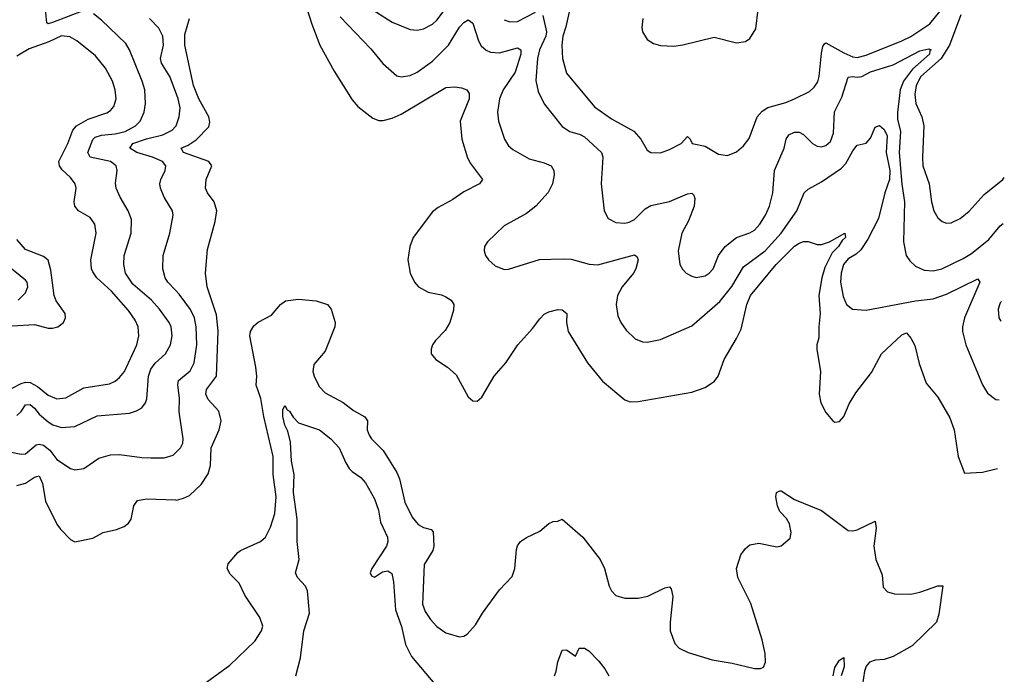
# Model space of a CAD drawing. Header units: inches. Extents: x 1173000 to 1307049, y 522583 to 678455.
# Tile 616 of 617: x 1249303 to 1253708, y 661476 to 664404. Entities that reach past the tile are written whole.
import ezdxf

# ---------------------------------------------------------------- set-up
doc = ezdxf.new("R2010")
doc.units = ezdxf.units.IN
doc.header["$MEASUREMENT"] = 0
doc.layers.add('B2646', color=7, linetype='Continuous')
doc.layers.add('B2656', color=7, linetype='Continuous')

msp = doc.modelspace()

# ---------------------------------------------------------------- linework, layer by layer
at = {"layer": 'B2646', "color": 5}
for points, elevation in [([(1249290, 662634.3), (1249310, 662652.5), (1249330, 662680.9), (1249350, 662683.7), (1249370, 662666.5), (1249390, 662639.3), (1249430, 662605), (1249451.9, 662591.9), (1249490, 662580.1), (1249550, 662585.3), (1249650, 662632.9), (1249795, 662645), (1249825.7, 662654.3), (1249850, 662668.7), (1249866, 662690), (1249872.1, 662707.9), (1249879.9, 662810), (1249890, 662841.1), (1249910, 662868.4), (1249956.2, 662910), (1249978, 662950), (1249985, 662990), (1249980.2, 663030), (1249971.9, 663050), (1249929.1, 663110), (1249892.2, 663150), (1249810, 663221), (1249777, 663270), (1249768.9, 663310), (1249771.4, 663350), (1249801.5, 663450), (1249803.2, 663510), (1249788.2, 663550), (1249752.5, 663610), (1249735.3, 663650), (1249732.5, 663672.5), (1249739.4, 663730), (1249734.8, 663750), (1249710, 663770.4), (1249618.3, 663790), (1249608.8, 663810), (1249631.1, 663868.9), (1249641.4, 663878.6), (1249670, 663888.3), (1249730, 663894.3), (1249775.3, 663904.7), (1249821.5, 663930), (1249841.6, 663950), (1249860.3, 663990), (1249866.1, 664030), (1249862.5, 664090), (1249851.8, 664130), (1249793.9, 664270), (1249777.7, 664297.7), (1249670, 664402.5), (1249633.3, 664430)], 1160), ([(1249590, 664445.6), (1249450, 664391.5), (1249430, 664386), (1249424.2, 664390), (1249418.4, 664450)], 1160), ([(1250000, 664083.5), (1249974.4, 664150), (1249937.2, 664210), (1249933.4, 664230), (1249946.5, 664290), (1249943.2, 664330), (1249926.1, 664366.1), (1249884.4, 664410)], 1140), ([(1249270, 662756.4), (1249310, 662777.6), (1249330, 662783.3), (1249350, 662781), (1249383.4, 662763.4), (1249430, 662724.8), (1249470, 662708.3), (1249510, 662712.9), (1249590, 662758.1), (1249704.7, 662775.3), (1249730, 662786.8), (1249750, 662804.2), (1249771.7, 662830), (1249826.6, 662950), (1249835.6, 662990), (1249832.7, 663030), (1249820.3, 663060.3), (1249790, 663103.2), (1249713.5, 663190), (1249648.4, 663250), (1249630, 663276.4), (1249624.2, 663290), (1249621.2, 663330), (1249645.7, 663450), (1249639.8, 663490), (1249619, 663519), (1249566.6, 663550), (1249549.9, 663569.9), (1249547.1, 663590), (1249555.8, 663650), (1249550.9, 663670), (1249530, 663699.1), (1249492.9, 663732.9), (1249481.6, 663750), (1249478.6, 663770), (1249518.3, 663850), (1249541.3, 663910), (1249557, 663930), (1249610, 663959.5), (1249692.9, 663987.1), (1249710, 663997.8), (1249724.3, 664015.7), (1249734.4, 664050), (1249730.5, 664090), (1249718, 664130), (1249687.8, 664187.8), (1249642.9, 664242.9), (1249559.2, 664310), (1249528.2, 664328.2), (1249490, 664331.9), (1249434.3, 664305.7), (1249345.9, 664274.1), (1249290, 664240.9)], 1180), ([(1250000, 663195), (1249966.3, 663230), (1249953.5, 663250), (1249944.1, 663290), (1249945.3, 663350), (1249975, 663450), (1249989.8, 663530), (1249986.4, 663550), (1249949.9, 663609.9), (1249933.5, 663650), (1249930.8, 663670), (1249934.2, 663690), (1249954.8, 663730), (1249956.8, 663750), (1249942, 663770), (1249897.7, 663790), (1249826.8, 663810), (1249795.8, 663830), (1249809.8, 663850), (1249870, 663871.6), (1249943.9, 663890), (1249985, 663910), (1250000, 663927)], 1140), ([(1249270, 663035.1), (1249370, 663040.7), (1249430, 663023.9), (1249450, 663024.2), (1249473.6, 663030), (1249499.8, 663050), (1249508.7, 663070), (1249506, 663090), (1249467, 663147), (1249457.9, 663170), (1249443.3, 663283.2), (1249430, 663328.2), (1249410, 663344.8), (1249330, 663376.8), (1249290, 663421.2)], 1220), ([(1249295.8, 663150), (1249330, 663183.1), (1249339.4, 663210), (1249336.5, 663230), (1249330, 663239.2), (1249250, 663303.1)], 1240), ([(1249267.3, 662470), (1249310, 662461.3), (1249330, 662462.8), (1249377.7, 662502.3), (1249390, 662506.1), (1249410, 662500.6), (1249438.4, 662478.4), (1249470, 662437.5), (1249530, 662397.3), (1249550, 662390.3), (1249590, 662397.4), (1249657.3, 662442.7), (1249710, 662458.6), (1249750, 662459.7), (1249850, 662445.5), (1249890, 662444.3), (1249950, 662444.5), (1249990, 662456.5), (1250000, 662466.9)], 1140), ([(1249290, 662320.3), (1249330, 662330.9), (1249370, 662358.4), (1249390, 662364.5), (1249405.4, 662330), (1249418.3, 662250), (1249470, 662148), (1249485.4, 662125.4), (1249530, 662079.3), (1249550, 662068.8), (1249630, 662085.7), (1249677.2, 662110), (1249736.2, 662123.8), (1249770, 662137.6), (1249790, 662152.7), (1249802, 662170), (1249813.3, 662230), (1249830, 662254.3), (1249870, 662261.5), (1250000, 662256.1)], 1120)]:
    msp.add_lwpolyline(points, dxfattribs=dict(at, elevation=elevation))
at = {"layer": 'B2656', "color": 5}
for points, elevation in [([(1250565.4, 664525.4), (1250610, 664384.9), (1250646.2, 664290), (1250710, 664174.4), (1250790, 664045.5), (1250815.2, 664015.3), (1250883.5, 663963.5), (1250910, 663954), (1250930, 663954.1), (1250970, 663963.5), (1251010, 663981.9), (1251210, 664100.9), (1251250, 664104.6), (1251279.4, 664099.4), (1251304, 664090), (1251314.5, 664074.5), (1251313.7, 664050), (1251273.2, 663950), (1251280.6, 663870), (1251306.1, 663786.1), (1251320.5, 663760.5), (1251374, 663690), (1251360.7, 663670), (1251290, 663634), (1251240.4, 663599.6), (1251175.1, 663564.9), (1251150, 663545.4), (1251063.9, 663430), (1251048.4, 663390), (1251039.7, 663330), (1251050.2, 663270), (1251070, 663230.4), (1251087.6, 663210), (1251130, 663185.2), (1251190, 663173.4), (1251210, 663165.3), (1251234, 663150), (1251244.9, 663130), (1251244.4, 663104.4), (1251227.5, 663050), (1251206.1, 663013.9), (1251162.8, 662970), (1251150.2, 662950), (1251144.2, 662930), (1251144.7, 662910), (1251164.2, 662884.1), (1251216.9, 662850), (1251255.7, 662815.7), (1251310, 662718), (1251330, 662699.1), (1251350, 662698), (1251370, 662716.4), (1251426.3, 662810), (1251477.7, 662870), (1251532.3, 662950), (1251597.7, 663022.3), (1251630, 663066.4), (1251650, 663086.7), (1251670, 663098), (1251710, 663108.4), (1251730, 663106), (1251750.2, 663090.2), (1251748.7, 663050), (1251756.5, 663010), (1251842.7, 662870), (1251910, 662787), (1252010, 662704), (1252034.6, 662694.6), (1252070, 662696), (1252310, 662738.4), (1252370, 662758.9), (1252411.9, 662788.1), (1252427.5, 662810), (1252455, 662885), (1252510, 662978), (1252530, 663020.3), (1252556.3, 663130), (1252573.2, 663170), (1252687, 663310), (1252770, 663391.5), (1252790, 663404.7), (1252810, 663412.4), (1252830, 663411.6), (1252870, 663398.7), (1252890, 663398.7), (1252925.2, 663410), (1252994, 663450), (1252997.6, 663430), (1252982.7, 663417.3), (1252965.8, 663390), (1252938.4, 663361.6), (1252904.5, 663295.5), (1252891.2, 663250), (1252878.9, 663170), (1252884.7, 663090), (1252877.8, 663030), (1252878.2, 662981.8), (1252869.2, 662950), (1252869.2, 662930), (1252885.4, 662830), (1252879.6, 662730), (1252886.5, 662690), (1252910, 662647.7), (1252940.7, 662610), (1252950, 662604.4), (1252970, 662606.4), (1252989.6, 662630), (1253013.6, 662686.4), (1253044.1, 662735.9), (1253113.7, 662826.3), (1253158.1, 662910), (1253250, 662994.9), (1253270, 663003), (1253290, 662979.1), (1253307.5, 662947.5), (1253326.5, 662866.5), (1253358.4, 662778.4), (1253410, 662715.8), (1253464, 662624), (1253483.5, 662570), (1253501.1, 662450), (1253530, 662376), (1253610, 662380.4), (1253677.7, 662396.6)], 1120), ([(1250830, 664482.6), (1250970, 664393.9), (1251050, 664359.8), (1251082.3, 664357.7), (1251110, 664363), (1251150, 664384), (1251170, 664402.5), (1251216.3, 664463.7)], 1160), ([(1251470, 664404.3), (1251495.2, 664395.2), (1251530, 664396.6), (1251610, 664438.6)], 1160), ([(1251761.1, 664438.9), (1251747, 664373), (1251732.3, 664330), (1251728.1, 664290), (1251732.2, 664230), (1251750, 664164.9), (1251874.2, 664014.2), (1251950, 663961), (1252050, 663906.2), (1252082, 663870), (1252110, 663820.7), (1252126, 663810), (1252170, 663808.5), (1252210, 663823), (1252262, 663850), (1252290, 663882), (1252302, 663870), (1252312, 663850), (1252370, 663838.2), (1252430, 663802.3), (1252470, 663797), (1252510, 663812.8), (1252540.5, 663839.5), (1252566.9, 663873.1), (1252602.9, 663970), (1252624.3, 663995.7), (1252650, 664010.9), (1252730, 664033.6), (1252769.9, 664050.1), (1252836.8, 664083.2), (1252858, 664102), (1252873.1, 664126.9), (1252880.2, 664150), (1252890, 664254), (1252896, 664284), (1252903.4, 664296.6), (1252910, 664300.7), (1252990, 664255.3), (1253030, 664238.3), (1253050, 664235.9), (1253090, 664245.9), (1253250, 664309.3), (1253290, 664329.7), (1253374.8, 664385.2), (1253419.3, 664440.7)], 1180), ([(1252091.1, 664410), (1252085.8, 664370), (1252089.1, 664350), (1252110, 664316.4), (1252138, 664298), (1252170, 664289.1), (1252230, 664286.4), (1252270, 664291.2), (1252410, 664326), (1252510, 664300.7), (1252550, 664307.1), (1252570, 664319.6), (1252596.1, 664363.9), (1252607, 664450)], 1220), ([(1250000, 662256.1), (1250004.1, 662255.9), (1250036.5, 662263.5), (1250063.2, 662276.8), (1250115.3, 662324.7), (1250146.6, 662373.4), (1250156.3, 662410), (1250160.4, 662490), (1250195, 662570), (1250204.1, 662610), (1250193.7, 662653.7), (1250145.9, 662705.9), (1250136.6, 662730), (1250138.7, 662750), (1250183, 662810), (1250190.7, 663010.7), (1250183.8, 663083.8), (1250142.4, 663210), (1250134.4, 663270), (1250143, 663377), (1250178.4, 663501.6), (1250185.8, 663550), (1250173.1, 663590), (1250143.1, 663630), (1250134.3, 663650), (1250138, 663690), (1250163.1, 663750), (1250149.6, 663770), (1250036.4, 663810), (1250026.3, 663830), (1250056.8, 663843.2), (1250092.8, 663867.2), (1250150, 663925.5), (1250153.7, 663946.3), (1250149.9, 663970), (1250104.9, 664050), (1250080.8, 664110), (1250042.1, 664290), (1250042.5, 664337.5), (1250063.4, 664410)], 1120), ([(1250736.7, 664416.8), (1250874.1, 664274.1), (1250928.2, 664208.2), (1250990, 664153.6), (1251010, 664148.5), (1251050, 664155.2), (1251082, 664170), (1251150, 664219), (1251221.6, 664290), (1251270, 664370.2), (1251290, 664391.9), (1251310, 664403.2), (1251330, 664388.5), (1251355.2, 664310), (1251368, 664288), (1251390, 664268.6), (1251410, 664258.6), (1251450, 664255.3), (1251530, 664278.8), (1251545.3, 664270), (1251544.6, 664250), (1251519.1, 664170), (1251465.4, 664090), (1251449.4, 664050), (1251440.2, 663990), (1251445.8, 663950), (1251471.6, 663870), (1251490, 663840.3), (1251510, 663823.6), (1251582.1, 663782.1), (1251650, 663763.5), (1251680.4, 663750), (1251693.4, 663730), (1251694.3, 663710), (1251686.7, 663670), (1251668, 663632), (1251612.4, 663570), (1251570, 663537.2), (1251470, 663482.4), (1251395.8, 663410), (1251383.1, 663390), (1251381.3, 663370), (1251386.4, 663350), (1251400.5, 663330), (1251430, 663303.1), (1251470, 663286.7), (1251490, 663288.5), (1251628.7, 663331.3), (1251734.1, 663334.1), (1251770, 663332.9), (1251850.2, 663310.2), (1251890, 663308.5), (1252053, 663353), (1252064.4, 663344.4), (1252070.2, 663330), (1252059.7, 663290), (1252048.4, 663270), (1251998.2, 663210), (1251977.7, 663170), (1251971.8, 663130), (1251979.2, 663079.2), (1251992.3, 663050), (1252016, 663016), (1252057.2, 662977.2), (1252090, 662964), (1252110, 662961.3), (1252170, 662973.8), (1252310, 663034.9), (1252435.8, 663144.2), (1252488.7, 663211.3), (1252540.7, 663299.3), (1252637.6, 663370), (1252710, 663449.4), (1252780.2, 663550), (1252812.4, 663630), (1252830, 663645.5), (1252890, 663678.5), (1252979.9, 663740.1), (1252998.8, 663761.2), (1253030, 663817.4), (1253050, 663843.1), (1253090, 663852.4), (1253110, 663874), (1253130, 663923.8), (1253150, 663930.3), (1253170, 663912.9), (1253184.1, 663884.1), (1253179.7, 663810), (1253196.5, 663730), (1253195, 663690), (1253172.7, 663630), (1253145, 663515), (1253097.6, 663422.4), (1253065.8, 663374.2), (1253044.7, 663355.3), (1253010, 663334.5), (1252988.4, 663310), (1252978.4, 663270), (1252975.4, 663230), (1252986.7, 663166.7), (1253002.3, 663130), (1253029.1, 663109.1), (1253090, 663105.7), (1253310, 663146.8), (1253390, 663155.3), (1253450, 663176.4), (1253590, 663245.5), (1253597.7, 663230), (1253530.1, 663070), (1253521.1, 663030), (1253521.2, 663010), (1253535.5, 662950), (1253611, 662771), (1253633.2, 662733.2), (1253670, 662706), (1253684.7, 662704.4)], 1140), ([(1251642.8, 664422.8), (1251659.3, 664350), (1251656.6, 664330), (1251629.3, 664270), (1251619.9, 664230), (1251612.8, 664132.8), (1251623, 664083), (1251650, 664028.5), (1251730, 663926), (1251763.8, 663903.8), (1251810, 663890.9), (1251830, 663880.6), (1251905.8, 663810), (1251911.8, 663790), (1251905.2, 663670), (1251918, 663550), (1251935.6, 663515.6), (1251970, 663496.9), (1252010, 663494.7), (1252030, 663499.3), (1252054, 663510), (1252101.1, 663558.9), (1252126.7, 663573.3), (1252210, 663590.9), (1252290, 663626), (1252310, 663628.4), (1252318.8, 663618.8), (1252324, 663604), (1252320.2, 663570), (1252295.8, 663504.2), (1252264.7, 663450), (1252249.2, 663370), (1252257, 663310), (1252267.9, 663287.9), (1252284.9, 663270), (1252310, 663256.5), (1252330, 663251.7), (1252370, 663259), (1252387.6, 663270), (1252406, 663290), (1252429.8, 663350), (1252458.5, 663390), (1252510, 663430.1), (1252570, 663451), (1252590, 663463.5), (1252614.3, 663490), (1252639.1, 663530), (1252657, 663570), (1252672.7, 663630), (1252679.8, 663730), (1252722.4, 663830), (1252731.3, 663870), (1252744.2, 663890), (1252770, 663901.1), (1252790, 663901.1), (1252810, 663890.3), (1252850, 663850.3), (1252870, 663838.5), (1252890, 663835.8), (1252910, 663841.3), (1252930, 663858.9), (1252943.6, 663896.4), (1252947.6, 663992.4), (1252981.6, 664058.4), (1253010, 664147), (1253029.2, 664150.8), (1253050, 664146.7), (1253070, 664149.5), (1253110, 664171), (1253210, 664202.5), (1253330, 664265.4), (1253370, 664274.5), (1253380.4, 664270), (1253374.6, 664265.4), (1253372.5, 664250), (1253297.1, 664182.9), (1253256.8, 664130), (1253242.4, 664090), (1253229.7, 663989.7), (1253230, 663959.1), (1253243.7, 663903.7), (1253237.7, 663810), (1253248.9, 663668.9), (1253261.2, 663590), (1253256.3, 663410), (1253269.3, 663350), (1253285.1, 663325.1), (1253310, 663302), (1253350, 663283.7), (1253390, 663281.5), (1253428.2, 663290), (1253524.3, 663335.7), (1253561.8, 663358.2), (1253638.9, 663421.1), (1253690, 663482.8), (1253702.9, 663492.4)], 1160), ([(1253513.3, 664426.7), (1253462.9, 664290), (1253425.6, 664230), (1253334.3, 664150), (1253313.9, 664110), (1253307.1, 664070), (1253312.2, 664030), (1253338.9, 663970), (1253347.4, 663930), (1253341.2, 663790), (1253344, 663750), (1253372.4, 663670), (1253382.3, 663590), (1253392, 663550), (1253410, 663518), (1253430, 663500.9), (1253450, 663494), (1253470, 663495.3), (1253510, 663514.9), (1253550, 663547.8), (1253617.4, 663622.6), (1253702, 663690), (1253707.9, 663698.2)], 1180), ([(1250000, 663927), (1250002.6, 663930), (1250017.3, 663970), (1250021.9, 664010), (1250012.9, 664050), (1250000, 664083.5)], 1140), ([(1250000, 662466.9), (1250022.3, 662490), (1250032.8, 662510), (1250035.3, 662530), (1250017.4, 662650), (1250018.4, 662710), (1250010, 662770.8), (1250014, 662790), (1250065.7, 662834.3), (1250083.2, 662870), (1250095.4, 662950), (1250092.9, 663030), (1250084.8, 663070), (1250067.7, 663107.7), (1250017.1, 663177.1), (1250000, 663195)], 1140), ([(1250139.2, 661440.8), (1250243.4, 661516.6), (1250355.4, 661624.6), (1250385, 661670), (1250391.5, 661691.5), (1250377.8, 661730), (1250309.8, 661830), (1250284.5, 661884.5), (1250244.2, 661924.2), (1250231.3, 661950), (1250235.8, 661970), (1250279.4, 662020.6), (1250291.3, 662030), (1250380.4, 662070), (1250402.4, 662090), (1250425.3, 662134.7), (1250444.3, 662195.7), (1250451.1, 662270), (1250437.7, 662370), (1250437.9, 662450), (1250395.6, 662630), (1250382.6, 662710), (1250360.5, 662770), (1250364, 662810), (1250359.9, 662850), (1250332.2, 662990), (1250335.2, 663010), (1250350, 663035.6), (1250370, 663051.7), (1250430, 663082.7), (1250469.5, 663130.5), (1250492.8, 663147.2), (1250550, 663153.5), (1250630, 663147.1), (1250680.2, 663130), (1250696.8, 663110), (1250714, 663050), (1250712.4, 663030), (1250670, 662921.1), (1250618.7, 662861.3), (1250614.9, 662830), (1250621.3, 662810), (1250643.4, 662763.4), (1250670, 662734.7), (1250750, 662691.6), (1250796.8, 662656.8), (1250847.8, 662627.8), (1250858.6, 662610), (1250858.4, 662570), (1250866.6, 662546.6), (1250877.6, 662530), (1250930, 662477.5), (1250990, 662379.6), (1251001.7, 662350), (1251026.5, 662246.5), (1251058.7, 662178.7), (1251085.8, 662145.8), (1251110, 662132.7), (1251143.8, 662123.8), (1251153.3, 662113.3), (1251155.8, 662050), (1251151.4, 662030), (1251112.7, 661967.3), (1251105.7, 661790), (1251117.4, 661757.4), (1251141.5, 661721.5), (1251170, 661690.3), (1251210, 661662), (1251270, 661643.7), (1251290, 661646.4), (1251304.8, 661655.2), (1251341.7, 661698.3), (1251373.6, 661750), (1251450, 661854), (1251506, 661914), (1251518.9, 661950), (1251525.5, 662034.5), (1251529.8, 662050.2), (1251543.6, 662070), (1251570, 662088.4), (1251630, 662116.4), (1251670, 662150.6), (1251690, 662160.5), (1251710, 662162), (1251730, 662170.6), (1251822.7, 662090), (1251900.7, 661990), (1251919.2, 661950), (1251940.9, 661870), (1251950.4, 661850), (1251970, 661828.9), (1252010, 661816.9), (1252070, 661816.5), (1252113.7, 661826.3), (1252190, 661863.8), (1252210, 661866.8), (1252218, 661858), (1252224.9, 661824.9), (1252212.9, 661710), (1252213.7, 661670), (1252233.8, 661613.8), (1252253.4, 661593.4), (1252294.3, 661574.3), (1252400.4, 661540.4), (1252490, 661525.5), (1252590, 661502), (1252617.7, 661502.3), (1252631.3, 661508.7), (1252639.6, 661530), (1252637.7, 661570), (1252625.3, 661630), (1252573.5, 661793.5), (1252515.6, 661910), (1252509.6, 661950), (1252529.7, 662010.3), (1252550, 662038.8), (1252570, 662054.8), (1252610, 662062.8), (1252690, 662046.8), (1252710, 662050.8), (1252750, 662084.9), (1252753.8, 662110), (1252746.4, 662150), (1252732.8, 662172.8), (1252704, 662204), (1252693.6, 662230), (1252686, 662270), (1252688.2, 662290), (1252703.6, 662296.4), (1252710, 662296.4), (1252770, 662258.5), (1252890, 662208.7), (1253010, 662118.9), (1253030, 662117.3), (1253050, 662123.2), (1253130, 662162), (1253135.3, 662130), (1253124.9, 662050), (1253132.8, 661990), (1253161.3, 661921.3), (1253165.8, 661865.8), (1253184.8, 661844.8), (1253216, 661836), (1253290, 661834), (1253330, 661843.3), (1253410, 661871.8), (1253432.2, 661872.2), (1253414.3, 661745.7), (1253403.8, 661710), (1253296.2, 661603.8), (1253210, 661555.7), (1253170, 661541.8), (1253130, 661538.9), (1253105.2, 661530), (1253090, 661512.6), (1253082.8, 661490), (1253074.1, 661430)], 1080), ([(1253694.8, 663143.2), (1253690, 663137.6), (1253680.2, 663110), (1253682.7, 663070), (1253692.8, 663056.5)], 1160), ([(1250538, 661470), (1250558.8, 661550), (1250574.3, 661670), (1250599.7, 661750), (1250591.4, 661850), (1250581.4, 661870), (1250546.6, 661910), (1250536.4, 661930), (1250553.3, 661990), (1250544.5, 662070), (1250544.5, 662170), (1250528.5, 662290), (1250531.8, 662370), (1250519.9, 662430), (1250515.2, 662515.2), (1250503.5, 662563.5), (1250489.3, 662590), (1250480.4, 662630), (1250481, 662659), (1250490, 662678), (1250499.9, 662659.9), (1250510, 662652.7), (1250526.2, 662626.2), (1250550, 662600.5), (1250644, 662570), (1250695.8, 662530), (1250732.7, 662490), (1250762.1, 662422.1), (1250777.5, 662397.5), (1250790, 662383.1), (1250830, 662356), (1250850, 662332.2), (1250890, 662261.6), (1250908.4, 662210), (1250917, 662157), (1250949.1, 662089.1), (1250950.2, 662070), (1250943.8, 662050), (1250878.3, 661950), (1250870.6, 661930), (1250876.8, 661916.8), (1250890, 661910.6), (1250925.8, 661934.2), (1250950, 661939.7), (1250967.7, 661927.7), (1250975.4, 661890), (1250984, 661764), (1251010.8, 661690), (1251029.4, 661610), (1251056.1, 661556.1), (1251184, 661404)], 1060), ([(1251695.1, 661470), (1251703.7, 661490), (1251710, 661532), (1251730, 661584.7), (1251750, 661586), (1251790, 661558), (1251806.5, 661593.5), (1251830, 661592.8), (1251850, 661580.7), (1251894.4, 661534.4), (1251921.5, 661501.5), (1251938.9, 661470)], 1060), ([(1252941.7, 661470), (1252950, 661506.8), (1252970, 661539.1), (1252990, 661551), (1252992.1, 661510), (1252978, 661470)], 1060)]:
    msp.add_lwpolyline(points, dxfattribs=dict(at, elevation=elevation))

doc.saveas('drawing.dxf')
